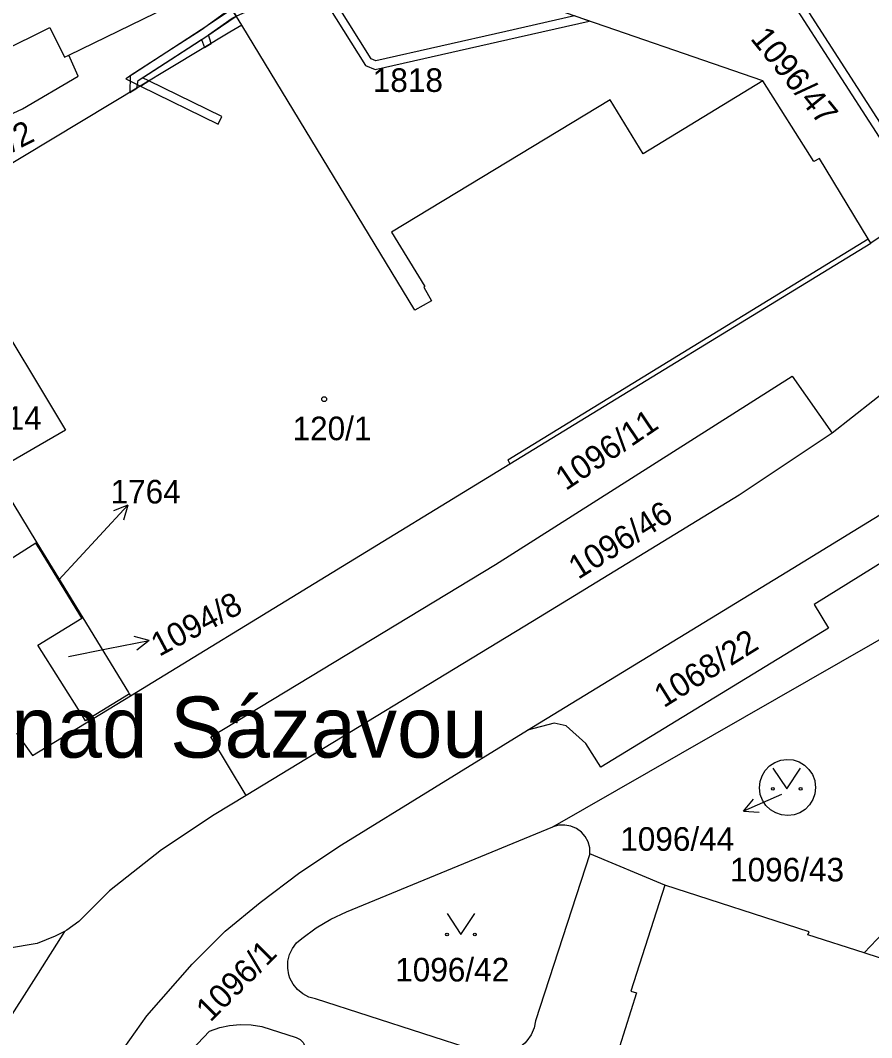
# Model space of a CAD drawing. Extents: x -680203 to -673936, y -1102717 to -1093650.
# Drawn here: x -678840.6 to -678779.2, y -1098464.3 to -1098391 of the extents above; entities that cross this region are included whole.
import ezdxf

# ---------------------------------------------------------------- set-up
doc = ezdxf.new("R2010")
doc.units = 0
for name, color, linetype in [('SOxx02xx_Staničení_Popis10', 7, 'Continuous'), ('SOxxxxxx_Koleje_hlavní_body_Popis10', 7, 'Continuous'), ('SOxxxxxx_Koleje_LN_parametry_Popis10', 7, 'Continuous'), ('SOxxxxxx_Koleje_param další_Popis10', 7, 'Continuous'), ('SOxxxxxx_Osa_bod_P', 7, 'Continuous'), ('SOxxxxxx_Staničení_Popis10', 7, 'Continuous'), ('x_prac', 7, 'Continuous')]:
    doc.layers.add(name, color=color, linetype=linetype)

msp = doc.modelspace()

# ---------------------------------------------------------------- linework, layer by layer
at = {"layer": 'SOxx02xx_Staničení_Popis10'}
for p, q in [((-678834.89, -1098428.14), (-678832.843, -1098425.945)), ((-678832.843, -1098425.945), (-678833.893, -1098426.336)), ((-678832.843, -1098425.945), (-678833.16, -1098427.019)), ((-678837.81, -1098431.32), (-678834.89, -1098428.14)), ((-678834.26, -1098436.28), (-678831.314, -1098435.707)), ((-678831.314, -1098435.707), (-678832.393, -1098435.407)), ((-678831.314, -1098435.707), (-678832.202, -1098436.39)), ((-678837.12, -1098436.86), (-678834.26, -1098436.28)), ((-678785.72, -1098446.79), (-678788.462, -1098448.011)), ((-678788.462, -1098448.011), (-678787.75, -1098447.146)), ((-678788.462, -1098448.011), (-678787.343, -1098448.061))]:
    msp.add_line(p, q, dxfattribs=at)
at = {"layer": 'SOxxxxxx_Koleje_hlavní_body_Popis10'}
for points in [[(-678786.35, -1098444.889), (-678785.35, -1098446.39), (-678784.35, -1098444.889)], [(-678809.84, -1098455.389), (-678808.84, -1098456.89), (-678807.84, -1098455.389)]]:
    msp.add_lwpolyline(points, dxfattribs=at)
for centre in [(-678786.35, -1098446.389), (-678784.35, -1098446.389), (-678809.84, -1098456.889), (-678807.84, -1098456.889)]:
    msp.add_circle(centre, 0.1, dxfattribs=at)
at = {"layer": 'SOxxxxxx_Koleje_LN_parametry_Popis10'}
for points in [[(-678819.29, -1098388.74), (-678818.36, -1098390.04), (-678815.71, -1098394.24), (-678815.02, -1098394.52), (-678805.46, -1098392.36), (-678799.59, -1098391.04), (-678800.66, -1098390.67), (-678805.6, -1098391.78), (-678814.96, -1098393.9), (-678815.31, -1098393.76), (-678817.86, -1098389.7), (-678819.01, -1098388.1), (-678820.81, -1098388.32), (-678822.4, -1098388.83), (-678825.34, -1098390.18), (-678825.03, -1098390.69), (-678822.18, -1098389.39), (-678820.69, -1098388.9)], [(-678815.31, -1098393.76), (-678817.86, -1098389.7), (-678819.26, -1098387.81), (-678820.84, -1098388.32), (-678822.4, -1098388.83), (-678825.33, -1098390.18), (-678825.03, -1098390.69), (-678822.18, -1098389.39), (-678820.66, -1098388.9), (-678819.48, -1098388.51), (-678818.36, -1098390.04), (-678815.71, -1098394.24), (-678815.02, -1098394.52), (-678805.46, -1098392.36), (-678799.59, -1098391.04), (-678800.66, -1098390.67), (-678805.6, -1098391.78), (-678814.96, -1098393.9)], [(-678827.55, -1098391.68), (-678833, -1098395.2), (-678831.93, -1098395.72), (-678831.33, -1098395.35), (-678831.79, -1098395.13), (-678827.23, -1098392.18), (-678825.03, -1098390.69), (-678825.33, -1098390.18)], [(-678832.7, -1098396.18), (-678832.19, -1098395.87), (-678832.11, -1098395.33), (-678829.38, -1098393.57), (-678827.54, -1098392.37), (-678827.33, -1098392.95), (-678826.84, -1098392.65), (-678827.04, -1098392.04), (-678825.33, -1098390.83), (-678825.03, -1098390.69), (-678825.34, -1098390.18), (-678825.63, -1098390.31), (-678827.56, -1098391.69), (-678829.7, -1098393.07), (-678832.67, -1098394.99)], [(-678826.33, -1098398.46), (-678826.07, -1098397.92), (-678831.33, -1098395.35), (-678831.93, -1098395.72)]]:
    msp.add_lwpolyline(points, close=True, dxfattribs=at)
at = {"layer": 'SOxxxxxx_Koleje_param další_Popis10'}
msp.add_circle((-678818.697, -1098418.299), 0.175, dxfattribs=at)
at = {"layer": 'SOxxxxxx_Staničení_Popis10'}
for p, q in [((-678787.76, -1098384.19), (-678778.18, -1098399.08)), ((-678805.46, -1098422.68), (-678779.48, -1098406.74)), ((-678805.46, -1098422.68), (-678805.31, -1098422.97)), ((-678773.31, -1098460.32), (-678779.77, -1098458.22))]:
    msp.add_line(p, q, dxfattribs=at)
at = {"layer": 'x_prac'}
for p, q in [((-678824.64, -1098391.33), (-678826.37, -1098388.46)), ((-678837.11, -1098393.49), (-678829.93, -1098390)), ((-678787.08, -1098395.35), (-678801.99, -1098390.21)), ((-678775.13, -1098404.19), (-678779.28, -1098407.06)), ((-678842.54, -1098423.51), (-678839.41, -1098428.65)), ((-678839.47, -1098428.69), (-678839.41, -1098428.65)), ((-678839.41, -1098428.65), (-678836.1, -1098434.06)), ((-678836.1, -1098434.06), (-678836.16, -1098434.09)), ((-678832.74, -1098439.55), (-678832.65, -1098439.68)), ((-678799.54, -1098451.08), (-678803.45, -1098463.11)), ((-678794.14, -1098453.34), (-678799.54, -1098451.08)), ((-678823.19, -1098463.53), (-678820.72, -1098464.31))]:
    msp.add_line(p, q, dxfattribs=at)
for points in [[(-678738.81, -1098366.15), (-678739.84, -1098368.06), (-678745.24, -1098376.73), (-678752.39, -1098388.05), (-678756.39, -1098394.16), (-678760.32, -1098399.51), (-678762.43, -1098402.08), (-678764.33, -1098404.21), (-678768.28, -1098408.57), (-678772.69, -1098412.84), (-678777.69, -1098417.28), (-678782.08, -1098420.74)], [(-678786.02, -1098378.07), (-678784.87, -1098379.85), (-678788.86, -1098382.42), (-678787.76, -1098384.19), (-678788.27, -1098384.52), (-678778.69, -1098399.41), (-678778.18, -1098399.08), (-678774.99, -1098404.1)], [(-678829.93, -1098390), (-678833.82, -1098381.75), (-678840.79, -1098384.88), (-678848.17, -1098389.37), (-678845.57, -1098395.02), (-678838.46, -1098391.5), (-678837.42, -1098393.64), (-678837.11, -1098393.49)], [(-678824.64, -1098391.33), (-678825.49, -1098391.84), (-678846.9, -1098404.72)], [(-678787.08, -1098395.35), (-678795.71, -1098400.6), (-678798.07, -1098396.72), (-678813.83, -1098406.25), (-678811.44, -1098410.17), (-678811.51, -1098410.22), (-678810.97, -1098411.21), (-678812.16, -1098411.87), (-678824.64, -1098391.33)], [(-678849.04, -1098401.36), (-678840.44, -1098397.37), (-678836.44, -1098395.02), (-678837.11, -1098393.49)], [(-678779.28, -1098407.06), (-678779.48, -1098406.74), (-678783, -1098400.94), (-678783.39, -1098401.15), (-678787.08, -1098395.35)], [(-678832.65, -1098439.68), (-678805.31, -1098422.97), (-678779.28, -1098407.06)], [(-678843.53, -1098410.28), (-678843.26, -1098410.73), (-678837.33, -1098420.52), (-678842.23, -1098423.34)], [(-678839.47, -1098428.69), (-678842.75, -1098430.74), (-678851.54, -1098416.19), (-678851.76, -1098415.83), (-678848.39, -1098413.78)], [(-678824.32, -1098446.86), (-678826.86, -1098442.64), (-678806.35, -1098430.21), (-678784.96, -1098416.65), (-678782.08, -1098420.74)], [(-678837.42, -1098456.68), (-678838.08, -1098457.02), (-678839.39, -1098457.53), (-678841.53, -1098457.89), (-678843.67, -1098457.66), (-678845.37, -1098457.17), (-678846.89, -1098456.52), (-678847.72, -1098455.98), (-678850.13, -1098454.13), (-678851.78, -1098452.5), (-678852.28, -1098451.92), (-678857.39, -1098445.26), (-678860.59, -1098441.04), (-678863.82, -1098436.31), (-678866.06, -1098432.6), (-678867.91, -1098429.22), (-678869.95, -1098425.05), (-678872.31, -1098420.1), (-678873.12, -1098418.21), (-678873.14, -1098418.07)], [(-678782.08, -1098420.74), (-678788.77, -1098425.21), (-678803.68, -1098434.33), (-678824.32, -1098446.86)], [(-678777.28, -1098425.8), (-678775.75, -1098428.36), (-678783.37, -1098433.1), (-678782.34, -1098434.8), (-678798.76, -1098444.83), (-678799.83, -1098443.13), (-678801.24, -1098441.85), (-678802.11, -1098441.66), (-678804.03, -1098442.15)], [(-678804.03, -1098442.15), (-678784.92, -1098430.49), (-678777.28, -1098425.8)], [(-678836.16, -1098434.09), (-678836.38, -1098433.72), (-678839.22, -1098429.08), (-678839.47, -1098428.69)], [(-678802.2, -1098449.14), (-678776.83, -1098434.58), (-678771.59, -1098428.81)], [(-678832.74, -1098439.55), (-678832.8, -1098439.59), (-678835.9, -1098441.49), (-678836.12, -1098441.12), (-678839.33, -1098436.04), (-678836.16, -1098434.09)], [(-678836.1, -1098434.06), (-678832.8, -1098439.45), (-678832.74, -1098439.55)], [(-678840.87, -1098442.38), (-678839.71, -1098443.99), (-678832.65, -1098439.68)], [(-678833.52, -1098465.65), (-678831.48, -1098462.76), (-678828.22, -1098459.02), (-678825.82, -1098456.65), (-678823.32, -1098454.59), (-678820.44, -1098452.42), (-678817.45, -1098450.42), (-678804.03, -1098442.15)], [(-678785.27, -1098448.32), (-678785.718, -1098448.275), (-678786.145, -1098448.132), (-678786.529, -1098447.899), (-678786.853, -1098447.586), (-678787.1, -1098447.21), (-678787.257, -1098446.788), (-678787.263, -1098446.764), (-678787.318, -1098446.318), (-678787.273, -1098445.87), (-678787.13, -1098445.443), (-678786.897, -1098445.058), (-678786.584, -1098444.735), (-678786.208, -1098444.488), (-678785.786, -1098444.331), (-678785.34, -1098444.27), (-678784.892, -1098444.31), (-678784.463, -1098444.447), (-678784.076, -1098444.676), (-678783.748, -1098444.985), (-678783.497, -1098445.358), (-678783.335, -1098445.778), (-678783.317, -1098445.849), (-678783.267, -1098446.297), (-678783.318, -1098446.744), (-678783.466, -1098447.169), (-678783.704, -1098447.551), (-678784.02, -1098447.871), (-678784.4, -1098448.113), (-678784.823, -1098448.265), (-678785.27, -1098448.32)], [(-678824.32, -1098446.86), (-678826.63, -1098448.27), (-678830.43, -1098450.79), (-678834.16, -1098453.74), (-678836.38, -1098455.95), (-678837.25, -1098456.58), (-678837.42, -1098456.68)], [(-678799.54, -1098451.08), (-678799.555, -1098450.641), (-678799.669, -1098450.216), (-678799.876, -1098449.829), (-678800.149, -1098449.513), (-678800.502, -1098449.252), (-678800.906, -1098449.078), (-678801.338, -1098448.999), (-678801.777, -1098449.02), (-678802.2, -1098449.14)], [(-678820.31, -1098457.18), (-678819.27, -1098456.42), (-678818.22, -1098455.79), (-678817.08, -1098455.25), (-678802.2, -1098449.14)], [(-678794.14, -1098453.34), (-678796.59, -1098460.98), (-678796.17, -1098461.11), (-678799.86, -1098472.78), (-678801.74, -1098478.76), (-678802.08, -1098478.65), (-678802.21, -1098479.06), (-678804.03, -1098484.69), (-678804.44, -1098485.97)], [(-678777.48, -1098455.81), (-678779.77, -1098458.22), (-678783.82, -1098456.92), (-678783.74, -1098456.69), (-678794.14, -1098453.34)], [(-678837.42, -1098456.68), (-678839.3, -1098459.67), (-678842.05, -1098463.97), (-678843.36, -1098466.6), (-678844.64, -1098469.67), (-678846.28, -1098474.54), (-678846.61, -1098476.02)], [(-678819.33, -1098461.54), (-678819.803, -1098461.405), (-678820.24, -1098461.178), (-678820.621, -1098460.867), (-678820.932, -1098460.485), (-678821.159, -1098460.049), (-678821.244, -1098459.796), (-678821.325, -1098459.31), (-678821.307, -1098458.819), (-678821.189, -1098458.341), (-678820.977, -1098457.896), (-678820.68, -1098457.504), (-678820.31, -1098457.18)], [(-678806.66, -1098465.56), (-678807.72, -1098465.27), (-678819.33, -1098461.54)], [(-678826.96, -1098463.86), (-678826.219, -1098463.601), (-678825.53, -1098463.451), (-678824.749, -1098463.378), (-678823.965, -1098463.404), (-678823.19, -1098463.53)], [(-678803.45, -1098463.11), (-678803.567, -1098463.63), (-678803.778, -1098464.118), (-678804.078, -1098464.559), (-678804.229, -1098464.727), (-678804.634, -1098465.073), (-678805.097, -1098465.337), (-678805.601, -1098465.509), (-678806.128, -1098465.585), (-678806.66, -1098465.56)], [(-678834.51, -1098475.18), (-678834.23, -1098474.19), (-678833.88, -1098473.23), (-678833.58, -1098472.48), (-678833.19, -1098471.59), (-678832.31, -1098469.94), (-678831.4, -1098468.4), (-678831.3, -1098468.46), (-678826.96, -1098463.86)], [(-678820.72, -1098464.31), (-678820.437, -1098464.458), (-678820.214, -1098464.687), (-678820.162, -1098464.767), (-678820.048, -1098465.065), (-678820.032, -1098465.384), (-678820.115, -1098465.693), (-678820.29, -1098465.96)]]:
    msp.add_lwpolyline(points, dxfattribs=at)

# ---------------------------------------------------------------- texts
at = {"layer": 'SOxx02xx_Staničení_Popis10'}
msp.add_text('Svetlá nad Sázavou', height=4.4, dxfattribs=at).set_placement((-678859.237, -1098444.14))
at = {"layer": 'SOxxxxxx_Osa_bod_P'}
for s, rotation, p in [('1096/47', 309, (-678788.028, -1098392.313)), ('1751/2', 27, (-678845.657, -1098402.798)), ('1096/11', 34, (-678801.278, -1098424.933)), ('1096/46', 32, (-678800.388, -1098431.331)), ('1094/8', 28, (-678830.59, -1098436.885)), ('1068/22', 32, (-678794.218, -1098440.591)), ('1096/1', 45, (-678826.9, -1098463.271))]:
    msp.add_text(s, height=1.7, rotation=rotation, dxfattribs=at).set_placement(p)
for s, p in [('1818', (-678815.191, -1098396.145)), ('2214', (-678844.111, -1098420.505)), ('120/1', (-678820.976, -1098421.255)), ('1764', (-678834.091, -1098425.815)), ('1096/44', (-678797.353, -1098450.855)), ('1096/43', (-678789.436, -1098453.065)), ('1096/42', (-678813.576, -1098460.275))]:
    msp.add_text(s, height=1.7, dxfattribs=at).set_placement(p)

doc.saveas('drawing.dxf')
